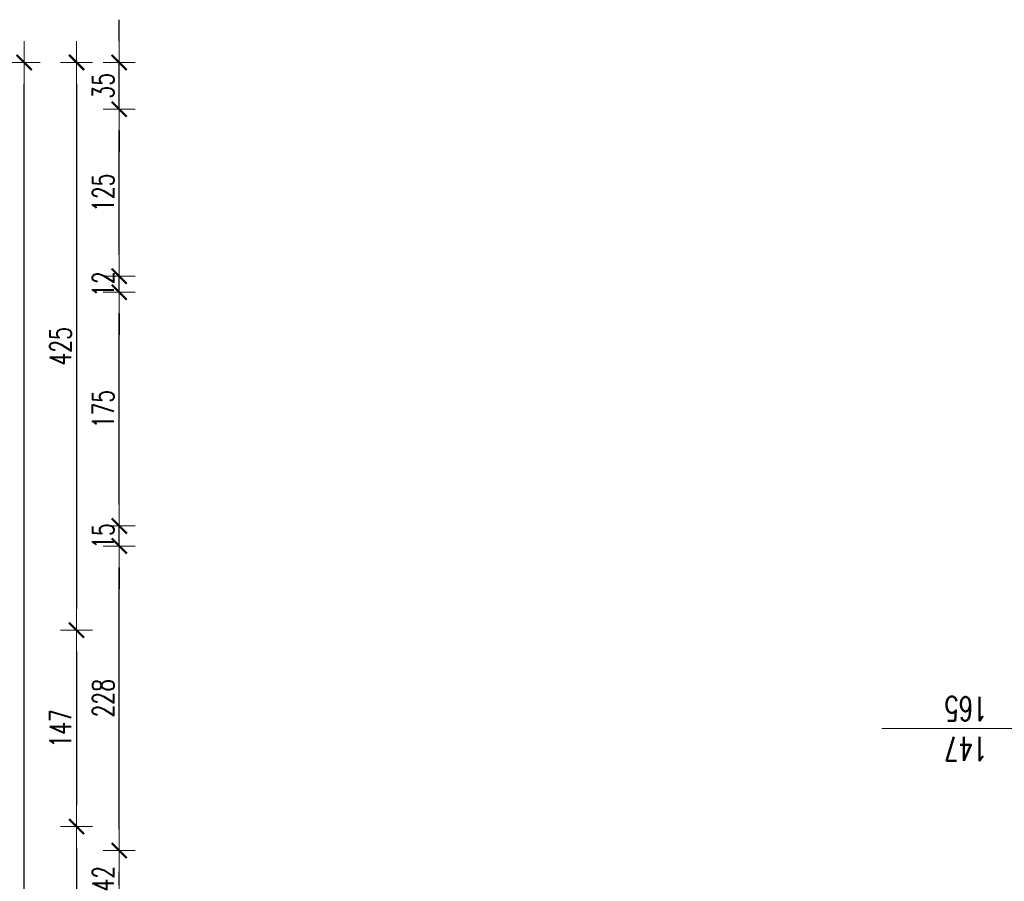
# Model space of a CAD drawing. Header units: millimetres. Extents: x -2948 to 78628, y 64669 to 215420.
# Tile 304 of 360: x 54460 to 55197, y 179072 to 179717. Entities that reach past the tile are written whole.
import ezdxf

# ---------------------------------------------------------------- set-up
doc = ezdxf.new("R2010")
doc.units = ezdxf.units.MM
for name, color, linetype, lineweight in [('1_OPIS_OKNA', 60, 'Continuous', 13), ('OPIS', 2, 'Continuous', 13), ('WYMIAR', 5, 'Continuous', 13)]:
    doc.layers.add(name, color=color, linetype=linetype, lineweight=lineweight)
doc.styles.add('style2', font='romans.shx', dxfattribs={"width": 0.7})
doc.dimstyles.new('100', dxfattribs={"dimscale": 80, "dimtxt": 0.2, "dimasz": 0.2, "dimexe": 1.25, "dimexo": 0.625, "dimgap": 0.05, "dimtad": 1, "dimdec": 0, "dimdsep": 46, "dimlunit": 6, "dimtxsty": 'style2', "dimblk1": 'TICK', "dimblk2": 'TICK', "dimsah": 1, "dimcen": 0.2, "dimse1": 1, "dimse2": 1, "dimclrd": 256, "dimclrt": 2, "dimadec": 0, "dimazin": 0, "dimtfac": 1, "dimtdec": 0, "dimtix": 1, "dimtmove": 1, "dimatfit": 0, "dimldrblk": 'DOTSMALL', "dimfxl": 1, "dimtolj": 1, "dimtzin": 0, "dimarcsym": 0})

# ---------------------------------------------------------------- blocks, each defined once
blk = doc.blocks.new('TICK')
at = {"color": 5}
for p, q in [((0, -0.75), (0, 0.75)), ((-1, 0), (1, 0))]:
    blk.add_line(p, q, dxfattribs=at)
at = {"const_width": 0.1}
blk.add_lwpolyline([(-0.354, -0.354), (0.354, 0.354)], dxfattribs=at)
blk = doc.blocks.new('*D2141')
at = {"layer": 'Defpoints', "color": 0, "ltscale": 2, "transparency": 16777216}
for p in [(55156.2, 179684.81), (54502.17, 179259.81), (55156.2, 179259.81)]:
    blk.add_point(p, dxfattribs=at)
at = {"layer": 'WYMIAR', "lineweight": -2, "ltscale": 2, "transparency": 16777216}
blk.add_line((54502.17, 179668.81), (54502.17, 179275.81), dxfattribs=at)
at = {"layer": 'WYMIAR', "lineweight": -2, "ltscale": 2, "transparency": 16777216, "xscale": 16, "yscale": 16, "zscale": 16}
for p, rotation in [((54502.17, 179684.81), 90), ((54502.17, 179259.81), 270)]:
    blk.add_blockref('TICK', p, dxfattribs=dict(at, rotation=rotation))
at = {"layer": 'WYMIAR', "color": 2, "ltscale": 2, "transparency": 16777216, "insert": (54490.17, 179472.31), "char_height": 16, "attachment_point": 5, "rotation": 90, "style": 'style2'}
blk.add_mtext('\\A1;425', dxfattribs=at)
blk = doc.blocks.new('_DotSmall')
at = {"layer": 'OPIS', "color": 0, "const_width": 0.5}
blk.add_lwpolyline([(-0.0625, 0, 1), (0.0625, 0, 1)], format="xyb", close=True, dxfattribs=at)
blk = doc.blocks.new('*D2142')
at = {"layer": 'Defpoints', "color": 0, "ltscale": 2, "transparency": 16777216}
for p in [(55156.2, 179259.81), (54502.17, 179112.81), (55189.18, 179112.81)]:
    blk.add_point(p, dxfattribs=at)
at = {"layer": 'WYMIAR', "lineweight": -2, "ltscale": 2, "transparency": 16777216}
blk.add_line((54502.17, 179243.81), (54502.17, 179128.81), dxfattribs=at)
at = {"layer": 'WYMIAR', "lineweight": -2, "ltscale": 2, "transparency": 16777216, "xscale": 16, "yscale": 16, "zscale": 16}
for p, rotation in [((54502.17, 179259.81), 90), ((54502.17, 179112.81), 270)]:
    blk.add_blockref('TICK', p, dxfattribs=dict(at, rotation=rotation))
at = {"layer": 'WYMIAR', "color": 2, "ltscale": 2, "transparency": 16777216, "insert": (54490.17, 179186.31), "char_height": 16, "attachment_point": 5, "rotation": 90, "style": 'style2'}
blk.add_mtext('\\A1;147', dxfattribs=at)
blk = doc.blocks.new('*D2143')
at = {"layer": 'Defpoints', "color": 0, "ltscale": 2, "transparency": 16777216}
for p in [(55189.18, 179112.81), (54502.17, 178957.81), (55189.18, 178957.81)]:
    blk.add_point(p, dxfattribs=at)
at = {"layer": 'WYMIAR', "lineweight": -2, "ltscale": 2, "transparency": 16777216}
blk.add_line((54502.17, 179096.81), (54502.17, 178973.81), dxfattribs=at)
at = {"layer": 'WYMIAR', "lineweight": -2, "ltscale": 2, "transparency": 16777216, "xscale": 16, "yscale": 16, "zscale": 16}
for p, rotation in [((54502.17, 179112.81), 90), ((54502.17, 178957.81), 270)]:
    blk.add_blockref('TICK', p, dxfattribs=dict(at, rotation=rotation))
at = {"layer": 'WYMIAR', "color": 2, "ltscale": 2, "transparency": 16777216, "insert": (54490.17, 179035.31), "char_height": 16, "attachment_point": 5, "rotation": 90, "style": 'style2'}
blk.add_mtext('\\A1;155', dxfattribs=at)
blk = doc.blocks.new('*D2032')
at = {"layer": 'Defpoints', "color": 0, "ltscale": 2, "transparency": 16777216}
for p in [(54462.95, 179684.81), (55204.93, 179684.81), (55204.96, 170017.81)]:
    blk.add_point(p, dxfattribs=at)
at = {"layer": 'WYMIAR', "lineweight": -2, "ltscale": 2, "transparency": 16777216}
blk.add_line((54462.98, 170033.81), (54462.95, 179668.81), dxfattribs=at)
at = {"layer": 'WYMIAR', "lineweight": -2, "ltscale": 2, "transparency": 16777216, "xscale": 16, "yscale": 16, "zscale": 16}
for p, rotation in [((54462.95, 179684.81), 90.00020786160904), ((54462.98, 170017.81), 270.0002078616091)]:
    blk.add_blockref('TICK', p, dxfattribs=dict(at, rotation=rotation))
at = {"layer": 'WYMIAR', "color": 2, "ltscale": 2, "transparency": 16777216, "insert": (54450.49, 174851.31), "char_height": 16, "attachment_point": 5, "rotation": 90.00021, "style": 'style2'}
blk.add_mtext('\\A1;9\xa0667', dxfattribs=at)
blk = doc.blocks.new('*D2061')
at = {"layer": 'Defpoints', "color": 0, "ltscale": 2, "transparency": 16777216}
for p in [(54534.11, 179094.81), (55272.32, 179094.81), (55272.32, 179052.81)]:
    blk.add_point(p, dxfattribs=at)
at = {"layer": 'WYMIAR', "lineweight": -2, "ltscale": 2, "transparency": 16777216}
blk.add_line((54534.11, 179068.81), (54534.11, 179078.81), dxfattribs=at)
at = {"layer": 'WYMIAR', "lineweight": -2, "ltscale": 2, "transparency": 16777216, "xscale": 16, "yscale": 16, "zscale": 16}
for p, rotation in [((54534.11, 179094.81), 90), ((54534.11, 179052.81), 270)]:
    blk.add_blockref('TICK', p, dxfattribs=dict(at, rotation=rotation))
at = {"layer": 'WYMIAR', "color": 2, "ltscale": 2, "transparency": 16777216, "insert": (54522.11, 179073.81), "char_height": 16, "attachment_point": 5, "rotation": 90, "style": 'style2'}
blk.add_mtext('\\A1;42', dxfattribs=at)
blk = doc.blocks.new('*D2062')
at = {"layer": 'Defpoints', "color": 0, "ltscale": 2, "transparency": 16777216}
for p in [(54534.11, 179322.81), (55272.32, 179322.81), (55272.32, 179094.81)]:
    blk.add_point(p, dxfattribs=at)
at = {"layer": 'WYMIAR', "lineweight": -2, "ltscale": 2, "transparency": 16777216}
blk.add_line((54534.11, 179110.81), (54534.11, 179306.81), dxfattribs=at)
at = {"layer": 'WYMIAR', "lineweight": -2, "ltscale": 2, "transparency": 16777216, "xscale": 16, "yscale": 16, "zscale": 16}
for p, rotation in [((54534.11, 179322.81), 90), ((54534.11, 179094.81), 270)]:
    blk.add_blockref('TICK', p, dxfattribs=dict(at, rotation=rotation))
at = {"layer": 'WYMIAR', "color": 2, "ltscale": 2, "transparency": 16777216, "insert": (54522.11, 179208.81), "char_height": 16, "attachment_point": 5, "rotation": 90, "style": 'style2'}
blk.add_mtext('\\A1;228', dxfattribs=at)
blk = doc.blocks.new('*D2063')
at = {"layer": 'Defpoints', "color": 0, "ltscale": 2, "transparency": 16777216}
for p in [(54534.11, 179337.81), (55272.32, 179337.81), (55272.32, 179322.81)]:
    blk.add_point(p, dxfattribs=at)
at = {"layer": 'WYMIAR', "lineweight": -2, "ltscale": 2, "transparency": 16777216}
for p, q in [((54534.11, 179353.81), (54534.11, 179369.81)), ((54534.11, 179322.81), (54534.11, 179337.81)), ((54534.11, 179306.81), (54534.11, 179290.81))]:
    blk.add_line(p, q, dxfattribs=at)
at = {"layer": 'WYMIAR', "lineweight": -2, "ltscale": 2, "transparency": 16777216, "xscale": 16, "yscale": 16, "zscale": 16}
for p, rotation in [((54534.11, 179337.81), 270), ((54534.11, 179322.81), 90)]:
    blk.add_blockref('TICK', p, dxfattribs=dict(at, rotation=rotation))
at = {"layer": 'WYMIAR', "color": 2, "ltscale": 2, "transparency": 16777216, "insert": (54522.11, 179330.31), "char_height": 16, "attachment_point": 5, "rotation": 90, "style": 'style2'}
blk.add_mtext('\\A1;15', dxfattribs=at)
blk = doc.blocks.new('*D2064')
at = {"layer": 'Defpoints', "color": 0, "ltscale": 2, "transparency": 16777216}
for p in [(54534.11, 179512.81), (55272.32, 179512.81), (55272.32, 179337.81)]:
    blk.add_point(p, dxfattribs=at)
at = {"layer": 'WYMIAR', "lineweight": -2, "ltscale": 2, "transparency": 16777216}
blk.add_line((54534.11, 179353.81), (54534.11, 179496.81), dxfattribs=at)
at = {"layer": 'WYMIAR', "lineweight": -2, "ltscale": 2, "transparency": 16777216, "xscale": 16, "yscale": 16, "zscale": 16}
for p, rotation in [((54534.11, 179512.81), 90), ((54534.11, 179337.81), 270)]:
    blk.add_blockref('TICK', p, dxfattribs=dict(at, rotation=rotation))
at = {"layer": 'WYMIAR', "color": 2, "ltscale": 2, "transparency": 16777216, "insert": (54522.11, 179425.31), "char_height": 16, "attachment_point": 5, "rotation": 90, "style": 'style2'}
blk.add_mtext('\\A1;175', dxfattribs=at)
blk = doc.blocks.new('*D2065')
at = {"layer": 'Defpoints', "color": 0, "ltscale": 2, "transparency": 16777216}
for p in [(54534.11, 179524.81), (55272.32, 179524.81), (55272.32, 179512.81)]:
    blk.add_point(p, dxfattribs=at)
at = {"layer": 'WYMIAR', "lineweight": -2, "ltscale": 2, "transparency": 16777216}
for p, q in [((54534.11, 179540.81), (54534.11, 179556.81)), ((54534.11, 179512.81), (54534.11, 179524.81)), ((54534.11, 179496.81), (54534.11, 179480.81))]:
    blk.add_line(p, q, dxfattribs=at)
at = {"layer": 'WYMIAR', "lineweight": -2, "ltscale": 2, "transparency": 16777216, "xscale": 16, "yscale": 16, "zscale": 16}
for p, rotation in [((54534.11, 179524.81), 270), ((54534.11, 179512.81), 90)]:
    blk.add_blockref('TICK', p, dxfattribs=dict(at, rotation=rotation))
at = {"layer": 'WYMIAR', "color": 2, "ltscale": 2, "transparency": 16777216, "insert": (54522.11, 179518.81), "char_height": 16, "attachment_point": 5, "rotation": 90, "style": 'style2'}
blk.add_mtext('\\A1;12', dxfattribs=at)
blk = doc.blocks.new('*D2083')
at = {"layer": 'Defpoints', "color": 0, "ltscale": 2, "transparency": 16777216}
for p in [(54534.11, 179649.81), (55261.92, 179649.81), (55261.92, 179524.81)]:
    blk.add_point(p, dxfattribs=at)
at = {"layer": 'WYMIAR', "lineweight": -2, "ltscale": 2, "transparency": 16777216}
blk.add_line((54534.11, 179540.81), (54534.11, 179633.81), dxfattribs=at)
at = {"layer": 'WYMIAR', "lineweight": -2, "ltscale": 2, "transparency": 16777216, "xscale": 16, "yscale": 16, "zscale": 16}
for p, rotation in [((54534.11, 179649.81), 90), ((54534.11, 179524.81), 270)]:
    blk.add_blockref('TICK', p, dxfattribs=dict(at, rotation=rotation))
at = {"layer": 'WYMIAR', "color": 2, "ltscale": 2, "transparency": 16777216, "insert": (54522.11, 179587.31), "char_height": 16, "attachment_point": 5, "rotation": 90, "style": 'style2'}
blk.add_mtext('\\A1;125', dxfattribs=at)
blk = doc.blocks.new('*D2188')
at = {"layer": 'Defpoints', "color": 0, "ltscale": 2, "transparency": 16777216}
for p in [(54534.11, 179684.81), (55261.92, 179684.81), (55261.92, 179649.81)]:
    blk.add_point(p, dxfattribs=at)
at = {"layer": 'WYMIAR', "lineweight": -2, "ltscale": 2, "transparency": 16777216}
for p, q in [((54534.11, 179700.81), (54534.11, 179716.81)), ((54534.11, 179649.81), (54534.11, 179684.81)), ((54534.11, 179633.81), (54534.11, 179617.81))]:
    blk.add_line(p, q, dxfattribs=at)
at = {"layer": 'WYMIAR', "lineweight": -2, "ltscale": 2, "transparency": 16777216, "xscale": 16, "yscale": 16, "zscale": 16}
for p, rotation in [((54534.11, 179684.81), 270), ((54534.11, 179649.81), 90)]:
    blk.add_blockref('TICK', p, dxfattribs=dict(at, rotation=rotation))
at = {"layer": 'WYMIAR', "color": 2, "ltscale": 2, "transparency": 16777216, "insert": (54522.11, 179667.31), "char_height": 16, "attachment_point": 5, "rotation": 90, "style": 'style2'}
blk.add_mtext('\\A1;35', dxfattribs=at)

msp = doc.modelspace()

# ---------------------------------------------------------------- linework, layer by layer
at = {"layer": '1_OPIS_OKNA'}
msp.add_line((55240.92, 179186.31), (55105.36, 179186.31), dxfattribs=at)

# ---------------------------------------------------------------- texts
at = {"layer": '1_OPIS_OKNA', "ltscale": 0.2, "insert": (55184.5, 179162.02), "char_height": 18, "width": 280.1371, "attachment_point": 1, "rotation": 179.99152, "style": 'style2'}
msp.add_mtext('147\\P165', dxfattribs=at)

# ---------------------------------------------------------------- dimensions: what is measured, and where the dimension line sits
at = {"layer": 'WYMIAR', "ltscale": 2}
for base, p1, p2, picture, middle in [((54534.11, 179684.81), (55261.92, 179649.81), (55261.92, 179684.81), '*D2188', (54522.11, 179667.31)), ((54502.17, 179259.81), (55156.2, 179684.81), (55156.2, 179259.81), '*D2141', (54490.17, 179472.31)), ((54534.11, 179649.81), (55261.92, 179524.81), (55261.92, 179649.81), '*D2083', (54522.11, 179587.31)), ((54534.11, 179524.81), (55272.32, 179512.81), (55272.32, 179524.81), '*D2065', (54522.11, 179518.81)), ((54534.11, 179512.81), (55272.32, 179337.81), (55272.32, 179512.81), '*D2064', (54522.11, 179425.31)), ((54534.11, 179337.81), (55272.32, 179322.81), (55272.32, 179337.81), '*D2063', (54522.11, 179330.31)), ((54534.11, 179322.81), (55272.32, 179094.81), (55272.32, 179322.81), '*D2062', (54522.11, 179208.81)), ((54502.17, 179112.81), (55156.2, 179259.81), (55189.18, 179112.81), '*D2142', (54490.17, 179186.31)), ((54502.17, 178957.81), (55189.18, 179112.81), (55189.18, 178957.81), '*D2143', (54490.17, 179035.31)), ((54534.11, 179094.81), (55272.32, 179052.81), (55272.32, 179094.81), '*D2061', (54522.11, 179073.81))]:
    dim = msp.add_linear_dim(base=base, p1=p1, p2=p2, angle=90, dimstyle='100', dxfattribs=at)
    dim.commit()
    dim.dimension.update_dxf_attribs({"geometry": picture, "text_midpoint": middle})
dim = msp.add_linear_dim(base=(54462.95, 179684.81), p1=(55204.96, 170017.81), p2=(55204.93, 179684.81), angle=90.00021, dimstyle='100', dxfattribs=at)
dim.commit()
dim.dimension.update_dxf_attribs({"geometry": '*D2032', "text_midpoint": (54462.49, 174851.31), "dimtype": 161})

doc.saveas('drawing.dxf')
